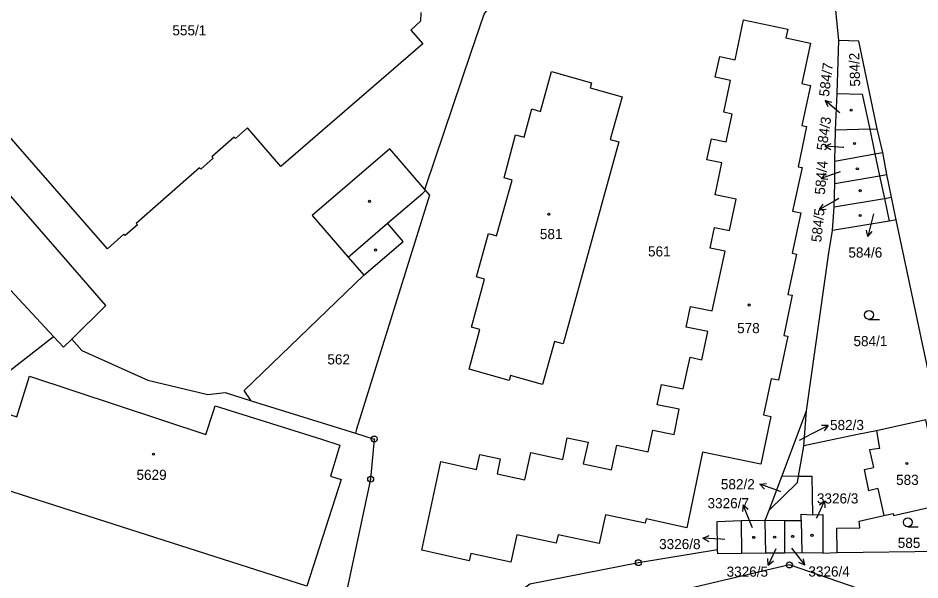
# Model space of a CAD drawing. Extents: x -733394 to -722299, y -1082822 to -1075049.
# Drawn here: x -728244.2 to -728092.9, y -1079687.4 to -1079593.1 of the extents above; entities that cross this region are included whole.
import ezdxf

# ---------------------------------------------------------------- set-up
doc = ezdxf.new("R2010")
doc.units = 0
for name, color, linetype in [('Hranice parcel', 7, 'Continuous'), ('Parcelní čísla', 7, 'Continuous'), ('Pop  PČ popisy', 7, 'Continuous'), ('Vnitřní kresba', 7, 'Continuous'), ('Značky bodu BP', 7, 'Continuous'), ('Značky budov', 7, 'Continuous'), ('Značky kultur', 7, 'Continuous')]:
    doc.layers.add(name, color=color, linetype=linetype)

msp = doc.modelspace()

# ---------------------------------------------------------------- linework, layer by layer
at = {"layer": 'Hranice parcel'}
for p, q in [((-728106.78, -1079605.78), (-728106.51, -1079596.88)), ((-728107.06, -1079611.95), (-728106.78, -1079605.78)), ((-728107.14, -1079617.13), (-728107.06, -1079611.95)), ((-728101.32, -1079611.79), (-728107.06, -1079611.95)), ((-728101.32, -1079611.79), (-728100.06, -1079611.74)), ((-728099.13, -1079615.7), (-728100.06, -1079611.74)), ((-728098.42, -1079619.38), (-728099.13, -1079615.7)), ((-728107.17, -1079620.87), (-728107.14, -1079617.13)), ((-728097.67, -1079623.19), (-728098.42, -1079619.38)), ((-728107.28, -1079624.81), (-728107.17, -1079620.87)), ((-728096.88, -1079626.99), (-728097.67, -1079623.19)), ((-728107.53, -1079628.81), (-728107.28, -1079624.81)), ((-728089.83, -1079660.15), (-728096.88, -1079626.99)), ((-728205.09, -1079657.35), (-728187.58, -1079662.8)), ((-728116.07, -1079670.06), (-728111.94, -1079659.07)), ((-728112.38, -1079664.9), (-728111.94, -1079659.07)), ((-728118.19, -1079675.69), (-728116.07, -1079670.06)), ((-728113.27, -1079670.02), (-728116.07, -1079670.06)), ((-728122.88, -1079677.46), (-728118.88, -1079677.41)), ((-728118.88, -1079677.41), (-728115.6, -1079677.46)), ((-728115.6, -1079677.46), (-728115.62, -1079682.9)), ((-728118.81, -1079682.94), (-728122.81, -1079682.99)), ((-728115.62, -1079682.9), (-728118.81, -1079682.94)), ((-728112.72, -1079682.86), (-728115.62, -1079682.9)), ((-728109.16, -1079682.95), (-728112.72, -1079682.86)), ((-728109.16, -1079682.95), (-728106.78, -1079682.79)), ((-728106.78, -1079682.79), (-728088.24, -1079682.57))]:
    msp.add_line(p, q, dxfattribs=at)
for points in [[(-728175.81, -1079622.09), (-728175.96, -1079621.91), (-728175.74, -1079621.23), (-728168.2, -1079599.04), (-728165.97, -1079592.46), (-728164.37, -1079590.2), (-728150.22, -1079570.24), (-728145.35, -1079571.3), (-728144.87, -1079571.41)], [(-728106.51, -1079596.88), (-728107.77, -1079583.84), (-728108.22, -1079582.34)], [(-728115.05, -1079639.5), (-728114.32, -1079639.65), (-728115.74, -1079646.4), (-728115.05, -1079646.54), (-728116.59, -1079653.9), (-728117.84, -1079653.67), (-728119.13, -1079659.72), (-728117.91, -1079659.98), (-728119.6, -1079668), (-728129.39, -1079665.98), (-728132, -1079678.65), (-728138.82, -1079677.17), (-728138.98, -1079677.9), (-728145.65, -1079676.47), (-728146.69, -1079681.33), (-728153.58, -1079679.84), (-728153.89, -1079681.26), (-728160.53, -1079679.85), (-728161.5, -1079684.44), (-728168.23, -1079682.98), (-728168.49, -1079684.2), (-728176.45, -1079682.45), (-728173.23, -1079667.53), (-728167.28, -1079668.86), (-728166.72, -1079666.37), (-728163.28, -1079667.1), (-728163.83, -1079669.6), (-728159.15, -1079670.63), (-728158.14, -1079666.05), (-728152.81, -1079667.19), (-728152.04, -1079663.57), (-728148.56, -1079664.29), (-728149.37, -1079667.94), (-728144.6, -1079668.97), (-728143.71, -1079664.83), (-728138.46, -1079665.91), (-728137.67, -1079662.29), (-728134.13, -1079662.99), (-728133.3, -1079658.77), (-728136.98, -1079658.04), (-728136.22, -1079654.61), (-728132.59, -1079655.34), (-728131.45, -1079650.04), (-728129.48, -1079650.48), (-728128.49, -1079645.74), (-728132.1, -1079644.98), (-728131.36, -1079641.51), (-728127.74, -1079642.27), (-728125.56, -1079632.27), (-728128.1, -1079631.72), (-728127.34, -1079628.27), (-728124.83, -1079628.78), (-728123.7, -1079623.52), (-728127.21, -1079622.77), (-728126.11, -1079617.41), (-728128.61, -1079616.9), (-728127.87, -1079613.4), (-728125.37, -1079613.91), (-728124.38, -1079609.24), (-728125.79, -1079608.94), (-728124.67, -1079603.61), (-728127.21, -1079603.07), (-728126.48, -1079599.59), (-728123.89, -1079600.14), (-728122.46, -1079593.41), (-728115.07, -1079595.01), (-728115.37, -1079596.48), (-728111.25, -1079597.34), (-728112.7, -1079604.12), (-728111.23, -1079604.44), (-728112.68, -1079611.17), (-728111.94, -1079611.33), (-728113.34, -1079618.08), (-728112.66, -1079618.22), (-728114.25, -1079625.55), (-728112.88, -1079625.84), (-728114.34, -1079632.61), (-728113.61, -1079632.77), (-728115.05, -1079639.5)], [(-728100.06, -1079611.74), (-728103.13, -1079596.99), (-728106.51, -1079596.88)], [(-728158, -1079608.39), (-728156.55, -1079608.79), (-728154.71, -1079602.13), (-728147.97, -1079604.02), (-728148.2, -1079604.84), (-728142.85, -1079606.33), (-728144.85, -1079613.5), (-728143.41, -1079613.9), (-728152.76, -1079647.8), (-728154.21, -1079647.4), (-728156.22, -1079654.63), (-728161.56, -1079653.13), (-728161.79, -1079653.95), (-728168.52, -1079652.05), (-728166.69, -1079645.39), (-728168.14, -1079644.99), (-728165.91, -1079636.95), (-728167.3, -1079636.56), (-728165.26, -1079629.31), (-728163.91, -1079629.69), (-728161.3, -1079620.31), (-728162.65, -1079619.93), (-728160.71, -1079612.75), (-728159.3, -1079613.14), (-728158, -1079608.39)], [(-728106.78, -1079605.78), (-728102.57, -1079605.92), (-728101.32, -1079611.79)], [(-728107.14, -1079617.13), (-728100.44, -1079615.93), (-728099.13, -1079615.7)], [(-728107.17, -1079620.87), (-728099.66, -1079619.59), (-728098.42, -1079619.38)], [(-728205.09, -1079657.35), (-728206.24, -1079655.62), (-728186.2, -1079636.26), (-728179.6, -1079630.62), (-728182.21, -1079627.58), (-728176.3, -1079622.51), (-728175.81, -1079622.09)], [(-728175.81, -1079622.09), (-728175.15, -1079622.86), (-728187.38, -1079662.14), (-728187.58, -1079662.8)], [(-728107.28, -1079624.81), (-728098.85, -1079623.39), (-728097.67, -1079623.19)], [(-728096.88, -1079626.99), (-728098.05, -1079627.19), (-728107.53, -1079628.81)], [(-728111.94, -1079659.07), (-728108.16, -1079632.51), (-728107.53, -1079628.81)], [(-728275.42, -1079685.22), (-728274.86, -1079681.82), (-728259.78, -1079682.41), (-728257.71, -1079663.3), (-728249.85, -1079654.15), (-728249.44, -1079653.68), (-728248.46, -1079654.5), (-728238.24, -1079646.57), (-728236.56, -1079648.37), (-728235.15, -1079647), (-728233.47, -1079648.93), (-728222.43, -1079653.91), (-728212.37, -1079656.29), (-728209.46, -1079655.99), (-728205.09, -1079657.35)], [(-728247.46, -1079669.9), (-728252.58, -1079668.37), (-728249.38, -1079658.5), (-728244.38, -1079660.06), (-728242.24, -1079653.2), (-728212.68, -1079663.03), (-728211.37, -1079659.08), (-728211.1, -1079658.2), (-728193.25, -1079663.82), (-728190.18, -1079664.8), (-728190.49, -1079665.76), (-728191.77, -1079669.99), (-728190, -1079670.58), (-728195.73, -1079688.45), (-728248.03, -1079671.73), (-728247.46, -1079669.9)], [(-728091.89, -1079660.57), (-728100.15, -1079662.4), (-728103.38, -1079663), (-728112.38, -1079664.9)], [(-728106.78, -1079682.79), (-728106.83, -1079678.75), (-728102.97, -1079678.67), (-728103.07, -1079677.56), (-728098.96, -1079676.58), (-728097.4, -1079676.27), (-728097.33, -1079676.58), (-728088.93, -1079674.71), (-728089.83, -1079670.4), (-728089.31, -1079670.29), (-728090.48, -1079664.72), (-728091, -1079664.83), (-728091.89, -1079660.57)], [(-728187.58, -1079662.8), (-728184.43, -1079663.78), (-728185.03, -1079670.51), (-728189.22, -1079689.91), (-728184.24, -1079691.67), (-728167.71, -1079695.13)], [(-728113.27, -1079670.02), (-728112.43, -1079665.29), (-728112.38, -1079664.9)], [(-728118.19, -1079675.69), (-728113.45, -1079671.05), (-728113.27, -1079670.02)], [(-728113.27, -1079670.02), (-728111.02, -1079669.98), (-728110.92, -1079676.47), (-728109.2, -1079676.45), (-728109.16, -1079682.95)], [(-728118.88, -1079677.41), (-728118.79, -1079677.3), (-728118.19, -1079675.69)], [(-728126.82, -1079682.31), (-728126.88, -1079677.64), (-728122.88, -1079677.46)], [(-728122.88, -1079677.46), (-728122.88, -1079677.59), (-728122.81, -1079682.99)], [(-728118.88, -1079677.41), (-728118.88, -1079677.54), (-728118.81, -1079682.94)], [(-728115.6, -1079677.46), (-728112.79, -1079677.42), (-728112.72, -1079682.86)], [(-728167.71, -1079695.13), (-728158.33, -1079688.06), (-728140.12, -1079684.52), (-728126.82, -1079682.31)], [(-728122.81, -1079682.99), (-728126.81, -1079683.04), (-728126.82, -1079682.31)], [(-728101.63, -1079689.44), (-728114.78, -1079684.9), (-728157.86, -1079695.06), (-728167.71, -1079695.13)]]:
    msp.add_lwpolyline(points, dxfattribs=at)
at = {"layer": 'Pop  PČ popisy'}
for p, q in [((-728106.51, -1079608.9), (-728108.81, -1079606.97)), ((-728108.81, -1079606.97), (-728107.72, -1079607.23)), ((-728108.81, -1079606.97), (-728108.36, -1079608)), ((-728106.34, -1079609.04), (-728106.51, -1079608.9)), ((-728108.81, -1079614.62), (-728107.78, -1079614.19)), ((-728105.82, -1079614.83), (-728108.81, -1079614.62)), ((-728108.81, -1079614.62), (-728107.85, -1079615.19)), ((-728105.67, -1079614.84), (-728105.82, -1079614.83)), ((-728106.61, -1079619.06), (-728109.45, -1079620.04)), ((-728109.45, -1079620.04), (-728108.66, -1079619.24)), ((-728106.25, -1079618.93), (-728106.61, -1079619.06)), ((-728109.45, -1079620.04), (-728108.34, -1079620.18)), ((-728107.15, -1079623.78), (-728109.75, -1079625.28)), ((-728106.52, -1079623.42), (-728107.15, -1079623.78)), ((-728109.75, -1079625.28), (-728109.13, -1079624.35)), ((-728109.75, -1079625.28), (-728108.63, -1079625.21)), ((-728100.89, -1079626.88), (-728101.62, -1079629.79)), ((-728100.67, -1079626), (-728100.89, -1079626.88)), ((-728101.62, -1079629.79), (-728101.86, -1079628.7)), ((-728101.62, -1079629.79), (-728100.89, -1079628.94)), ((-728110.94, -1079662.87), (-728108.27, -1079661.51)), ((-728108.27, -1079661.51), (-728109.39, -1079661.52)), ((-728108.27, -1079661.51), (-728108.93, -1079662.41)), ((-728113.09, -1079663.98), (-728110.94, -1079662.87)), ((-728119.73, -1079671.35), (-728118.62, -1079671.23)), ((-728116.91, -1079672.38), (-728119.73, -1079671.35)), ((-728119.73, -1079671.35), (-728118.96, -1079672.17)), ((-728116.24, -1079672.62), (-728116.91, -1079672.38)), ((-728122.55, -1079674.83), (-728122.64, -1079675.94)), ((-728121.43, -1079677.61), (-728122.55, -1079674.83)), ((-728122.55, -1079674.83), (-728121.72, -1079675.57)), ((-728110.15, -1079676.9), (-728108.88, -1079674.18)), ((-728108.88, -1079674.18), (-728109.76, -1079674.88)), ((-728108.88, -1079674.18), (-728108.85, -1079675.3)), ((-728110.22, -1079677.05), (-728110.15, -1079676.9)), ((-728121, -1079678.68), (-728121.43, -1079677.61)), ((-728129.28, -1079680.43), (-728128.25, -1079679.99)), ((-728126.28, -1079680.59), (-728129.28, -1079680.43)), ((-728129.28, -1079680.43), (-728128.3, -1079680.99)), ((-728125.63, -1079680.63), (-728126.28, -1079680.59)), ((-728117.08, -1079682.21), (-728118.35, -1079684.93)), ((-728114.43, -1079682.09), (-728114.03, -1079682.59)), ((-728114.03, -1079682.59), (-728112.18, -1079684.96)), ((-728118.35, -1079684.93), (-728118.38, -1079683.81)), ((-728118.35, -1079684.93), (-728117.47, -1079684.23)), ((-728112.18, -1079684.96), (-728113.19, -1079684.47)), ((-728112.18, -1079684.96), (-728112.4, -1079683.86))]:
    msp.add_line(p, q, dxfattribs=at)
at = {"layer": 'Vnitřní kresba'}
for p, q in [((-728176.61, -1079592.19), (-728176.68, -1079593.67)), ((-728176.68, -1079593.67), (-728178.27, -1079595.16)), ((-728178.27, -1079595.16), (-728176.27, -1079597.46)), ((-728229.19, -1079631.86), (-728259.3, -1079597.35)), ((-728176.27, -1079597.46), (-728200.11, -1079618.04)), ((-728229.48, -1079641.37), (-728264.1, -1079601.52)), ((-728205.67, -1079611.56), (-728207.72, -1079613.36)), ((-728200.11, -1079618.04), (-728205.67, -1079611.56)), ((-728101.32, -1079611.79), (-728100.44, -1079615.93)), ((-728207.91, -1079613.14), (-728211.66, -1079616.43)), ((-728207.72, -1079613.36), (-728207.91, -1079613.14)), ((-728211.66, -1079616.43), (-728211.46, -1079616.66)), ((-728181.81, -1079615.07), (-728194.85, -1079626.29)), ((-728175.96, -1079621.91), (-728181.81, -1079615.07)), ((-728100.44, -1079615.93), (-728099.66, -1079619.59)), ((-728211.46, -1079616.66), (-728213.52, -1079618.47)), ((-728213.72, -1079618.25), (-728224.36, -1079627.61)), ((-728213.52, -1079618.47), (-728213.72, -1079618.25)), ((-728099.66, -1079619.59), (-728098.85, -1079623.39)), ((-728098.85, -1079623.39), (-728098.05, -1079627.19)), ((-728194.85, -1079626.29), (-728188.81, -1079633.25)), ((-728224.16, -1079627.83), (-728226.22, -1079629.64)), ((-728224.36, -1079627.61), (-728224.16, -1079627.83)), ((-728188.81, -1079633.25), (-728182.21, -1079627.58)), ((-728226.42, -1079629.42), (-728229.19, -1079631.86)), ((-728226.22, -1079629.64), (-728226.42, -1079629.42)), ((-728238.24, -1079646.57), (-728249.94, -1079633.99)), ((-728188.81, -1079633.25), (-728186.2, -1079636.26)), ((-728235.15, -1079647), (-728229.48, -1079641.37)), ((-728100.15, -1079662.4), (-728099.69, -1079665.34)), ((-728099.69, -1079665.34), (-728101.33, -1079665.6)), ((-728101.33, -1079665.6), (-728100.69, -1079668.54)), ((-728102.26, -1079668.88), (-728100.69, -1079668.54)), ((-728102.26, -1079668.88), (-728101.5, -1079672.44)), ((-728099.93, -1079672.1), (-728101.5, -1079672.44)), ((-728099.93, -1079672.1), (-728098.96, -1079676.58)), ((-728112.79, -1079677.42), (-728112.8, -1079676.36)), ((-728112.8, -1079676.36), (-728110.92, -1079676.47))]:
    msp.add_line(p, q, dxfattribs=at)
at = {"layer": 'Značky bodu BP'}
for centre, radius in [((-728184.43, -1079663.78), 0.5), ((-728184.43, -1079663.78), 0.0303), ((-728185.03, -1079670.51), 0.5), ((-728185.03, -1079670.51), 0.0303), ((-728140.12, -1079684.52), 0.5), ((-728140.12, -1079684.52), 0.0303), ((-728114.78, -1079684.9), 0.5), ((-728114.78, -1079684.9), 0.0303)]:
    msp.add_circle(centre, radius, dxfattribs=at)
at = {"layer": 'Značky budov'}
for centre in [(-728104.43, -1079608.6), (-728103.88, -1079614.19), (-728103.39, -1079618.42), (-728102.92, -1079622.1), (-728185.21, -1079623.89), (-728155.13, -1079626.06), (-728102.92, -1079626.27), (-728184.22, -1079632.06), (-728121.53, -1079641.29), (-728221.46, -1079666.3), (-728095.08, -1079667.88), (-728120.77, -1079680.28), (-728117.26, -1079680.25), (-728114.23, -1079680.11), (-728111, -1079679.93)]:
    msp.add_circle(centre, 0.175, dxfattribs=at)
at = {"layer": 'Značky kultur'}
for p, q in [((-728101.44, -1079643.69), (-728099.69, -1079643.69)), ((-728094.92, -1079678.5), (-728093.17, -1079678.5))]:
    msp.add_line(p, q, dxfattribs=at)
for centre in [(-728101.44, -1079642.94), (-728094.92, -1079677.75)]:
    msp.add_circle(centre, 0.75, dxfattribs=at)

# ---------------------------------------------------------------- texts
at = {"layer": 'Parcelní čísla'}
for s, p in [('555/1', (-728218.29, -1079596.04)), ('581', (-728156.64, -1079630.23)), ('561', (-728138.5, -1079633.14)), ('584/6', (-728104.89, -1079633.33)), ('578', (-728123.56, -1079646.01)), ('584/1', (-728104.04, -1079648.19)), ('562', (-728192.29, -1079651.26)), ('582/3', (-728107.97, -1079662.27)), ('5629', (-728224.31, -1079670.63)), ('582/2', (-728126.28, -1079672.21)), ('583', (-728096.89, -1079671.47)), ('3326/7', (-728128.52, -1079675.39)), ('3326/3', (-728110.17, -1079674.59)), ('3326/8', (-728136.64, -1079682.25)), ('585', (-728096.61, -1079682.05)), ('3326/5', (-728125.32, -1079686.88)), ('3326/4', (-728111.6, -1079686.85))]:
    msp.add_text(s, height=1.7, dxfattribs=at).set_placement(p)
for s, rotation, p in [('584/2', 92, (-728102.89, -1079604.61)), ('584/7', 83, (-728108.15, -1079606.39)), ('584/3', 82, (-728108.56, -1079615.46)), ('584/4', 85, (-728108.85, -1079622.83)), ('584/5', 84, (-728109.45, -1079630.81))]:
    msp.add_text(s, height=1.7, rotation=rotation, dxfattribs=at).set_placement(p)

doc.saveas('drawing.dxf')
